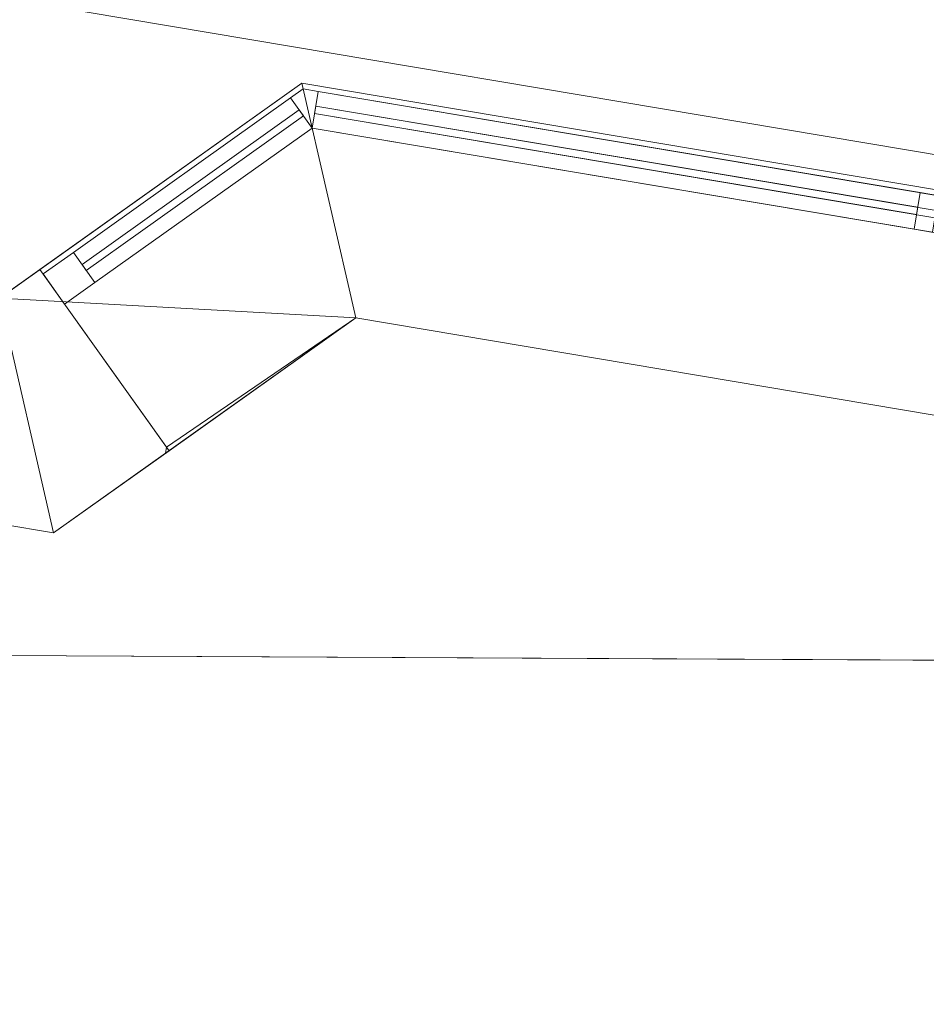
# Model space of a CAD drawing. Header units: millimetres. Extents: x -430348 to -225823, y -86243 to 5084.
# Tile 1003 of 1056: x -341370 to -340148, y -4075 to -2748. Entities that reach past the tile are written whole.
import ezdxf

# ---------------------------------------------------------------- set-up
doc = ezdxf.new("R2010")
doc.units = ezdxf.units.MM
for name, color, linetype, lineweight in [('A-GLAZ-CURT', 52, 'Continuous', 9), ('A-GLAZ-CWMG', 51, 'Continuous', 9), ('A-ROOF', 132, 'Continuous', 9), ('A-WALL', 113, 'Continuous', 9)]:
    doc.layers.add(name, color=color, linetype=linetype, lineweight=lineweight)

# ---------------------------------------------------------------- blocks, each defined once
blk = doc.blocks.new('System Panel - Glazed-518774-_3D_ Copy 1')
at = {"layer": 'A-GLAZ-CURT', "transparency": 33554471}
mesh = blk.add_polyface(dxfattribs=at)
corners = [(-847.6, 5), (-847.6, 5, 875), (0, 5, 875), (847.6, 5, 875), (847.6, 5), (0, 5)]
mesh.append_faces([[corners[k] for k in face] for face in [(1, 2, 5, 0)]], dxfattribs={"vtx1": -1})
mesh.append_faces([[corners[k] for k in face] for face in [(3, 4, 5, 2)]], dxfattribs={"vtx2": -1})
mesh = blk.add_polyface(dxfattribs=at)
corners = [(847.6, -5), (0, -5), (0, 5), (847.6, 5)]
mesh.append_faces([[corners[k] for k in face] for face in [(0, 1, 2, 3)]])
mesh = blk.add_polyface(dxfattribs=at)
corners = [(0, -5, 875), (847.6, -5, 875), (847.6, 5, 875), (0, 5, 875)]
mesh.append_faces([[corners[k] for k in face] for face in [(3, 0, 1, 2)]])
mesh = blk.add_polyface(dxfattribs=at)
corners = [(847.6, -5, 875), (847.6, -5), (847.6, 5), (847.6, 5, 875)]
mesh.append_faces([[corners[k] for k in face] for face in [(0, 1, 2, 3)]])
mesh = blk.add_polyface(dxfattribs=at)
corners = [(-847.6, -5), (0, -5), (847.6, -5), (847.6, -5, 875), (0, -5, 875), (-847.6, -5, 875)]
mesh.append_faces([[corners[k] for k in face] for face in [(3, 4, 1, 2)]], dxfattribs={"vtx1": -1})
mesh.append_faces([[corners[k] for k in face] for face in [(5, 0, 1, 4)]], dxfattribs={"vtx2": -1})
blk = doc.blocks.new('Rectangular Mullion - 50mm x 50mm-518575-_3D_ Copy 1')
at = {"layer": 'A-GLAZ-CWMG'}
mesh = blk.add_polyface(dxfattribs=at)
corners = [(0, 25), (-50, 25), (-50, -25), (0, -25)]
mesh.append_faces([[corners[k] for k in face] for face in [(2, 3, 0, 1)]])
mesh = blk.add_polyface(dxfattribs=at)
corners = [(0, 25, -822.6), (0, -25, -822.6), (-50, -25, -822.6), (-50, 25, -822.6)]
mesh.append_faces([[corners[k] for k in face] for face in [(0, 1, 2, 3)]])
mesh = blk.add_polyface(dxfattribs=at)
corners = [(-50, 25), (0, 25), (0, 25, -822.6), (-50, 25, -822.6)]
mesh.append_faces([[corners[k] for k in face] for face in [(0, 1, 2, 3)]])
mesh = blk.add_polyface(dxfattribs=at)
corners = [(-50, -25), (-50, 25), (-50, 25, -822.6), (-50, -25, -822.6)]
mesh.append_faces([[corners[k] for k in face] for face in [(0, 1, 2, 3)]])
mesh = blk.add_polyface(dxfattribs=at)
corners = [(0, 25), (0, -25), (0, -25, -822.6), (0, 25, -822.6)]
mesh.append_faces([[corners[k] for k in face] for face in [(0, 1, 2, 3)]])
mesh = blk.add_polyface(dxfattribs=at)
corners = [(0, -25), (-50, -25), (-50, -25, -822.6), (0, -25, -822.6)]
mesh.append_faces([[corners[k] for k in face] for face in [(0, 1, 2, 3)]])
blk = doc.blocks.new('Quad Corner Mullion - Quad Mullion 1-518775-_3D_ Copy 1')
at = {"layer": 'A-GLAZ-CWMG'}
mesh = blk.add_polyface(dxfattribs=at)
corners = [(25, 10.4), (10.4, 25), (-10.4, 25), (-10.4, -25)]
mesh.append_faces([[corners[k] for k in face] for face in [(3, 0, 1, 2)]])
mesh = blk.add_polyface(dxfattribs=at)
corners = [(-10.4, 25), (10.4, 25), (10.4, 25, -950), (-10.4, 25, -950)]
mesh.append_faces([[corners[k] for k in face] for face in [(3, 0, 1, 2)]])
mesh = blk.add_polyface(dxfattribs=at)
corners = [(-10.4, -25), (-10.4, 25), (-10.4, 25, -950), (-10.4, -25, -950)]
mesh.append_faces([[corners[k] for k in face] for face in [(3, 0, 1, 2)]])
mesh = blk.add_polyface(dxfattribs=at)
corners = [(10.4, 25), (25, 10.4), (25, 10.4, -950), (10.4, 25, -950)]
mesh.append_faces([[corners[k] for k in face] for face in [(3, 0, 1, 2)]])
mesh = blk.add_polyface(dxfattribs=at)
corners = [(25, 10.4), (-10.4, -25), (-10.4, -25, -950), (25, 10.4, -950)]
mesh.append_faces([[corners[k] for k in face] for face in [(3, 0, 1, 2)]])
blk = doc.blocks.new('System Panel - Glazed-518776-_3D_ Copy 1')
at = {"layer": 'A-GLAZ-CURT', "transparency": 33554471}
mesh = blk.add_polyface(dxfattribs=at)
corners = [(-179.6, 5), (-179.6, 5, 875), (179.6, 5, 875), (179.6, 5)]
mesh.append_faces([[corners[k] for k in face] for face in [(2, 3, 0, 1)]])
mesh = blk.add_polyface(dxfattribs=at)
corners = [(179.6, -5), (-179.6, -5), (-179.6, 5), (179.6, 5)]
mesh.append_faces([[corners[k] for k in face] for face in [(0, 1, 2, 3)]])
mesh = blk.add_polyface(dxfattribs=at)
corners = [(-179.6, -5, 875), (179.6, -5, 875), (179.6, 5, 875), (-179.6, 5, 875)]
mesh.append_faces([[corners[k] for k in face] for face in [(3, 0, 1, 2)]])
mesh = blk.add_polyface(dxfattribs=at)
corners = [(-179.6, -5), (-179.6, -5, 875), (-179.6, 5, 875), (-179.6, 5)]
mesh.append_faces([[corners[k] for k in face] for face in [(0, 1, 2, 3)]])
mesh = blk.add_polyface(dxfattribs=at)
corners = [(179.6, -5, 875), (179.6, -5), (179.6, 5), (179.6, 5, 875)]
mesh.append_faces([[corners[k] for k in face] for face in [(0, 1, 2, 3)]])
mesh = blk.add_polyface(dxfattribs=at)
corners = [(-179.6, -5), (179.6, -5), (179.6, -5, 875), (-179.6, -5, 875)]
mesh.append_faces([[corners[k] for k in face] for face in [(2, 3, 0, 1)]])
blk = doc.blocks.new('Rectangular Mullion - 50mm x 50mm-263558-_3D_ Copy 1')
at = {"layer": 'A-GLAZ-CWMG'}
mesh = blk.add_polyface(dxfattribs=at)
corners = [(0, 25), (-50, 25), (-50, -25), (0, -25)]
mesh.append_faces([[corners[k] for k in face] for face in [(2, 3, 0, 1)]])
mesh = blk.add_polyface(dxfattribs=at)
corners = [(-50, 25), (0, 25), (0, 25, -350), (-50, 25, -350)]
mesh.append_faces([[corners[k] for k in face] for face in [(3, 0, 1, 2)]])
mesh = blk.add_polyface(dxfattribs=at)
corners = [(-50, -25), (-50, 25), (-50, 25, -350), (-50, -25, -350)]
mesh.append_faces([[corners[k] for k in face] for face in [(3, 0, 1, 2)]])
mesh = blk.add_polyface(dxfattribs=at)
corners = [(0, 25), (0, -25), (0, -25, -350), (0, 25, -350)]
mesh.append_faces([[corners[k] for k in face] for face in [(3, 0, 1, 2)]])
mesh = blk.add_polyface(dxfattribs=at)
corners = [(0, -25), (-50, -25), (-50, -25, -350), (0, -25, -350)]
mesh.append_faces([[corners[k] for k in face] for face in [(3, 0, 1, 2)]])
blk = doc.blocks.new('Rectangular Mullion - 50mm x 50mm-518581-_3D_ Copy 1')
at = {"layer": 'A-GLAZ-CWMG'}
mesh = blk.add_polyface(dxfattribs=at)
corners = [(0, 25), (-50, 25), (-50, -25), (0, -25)]
mesh.append_faces([[corners[k] for k in face] for face in [(3, 0, 1, 2)]])
mesh = blk.add_polyface(dxfattribs=at)
corners = [(0, 25, -359.3), (0, -25, -359.3), (-50, -25, -359.3), (-50, 25, -359.3)]
mesh.append_faces([[corners[k] for k in face] for face in [(3, 0, 1, 2)]])
mesh = blk.add_polyface(dxfattribs=at)
corners = [(-50, 25), (0, 25), (0, 25, -359.3), (-50, 25, -359.3)]
mesh.append_faces([[corners[k] for k in face] for face in [(3, 0, 1, 2)]])
mesh = blk.add_polyface(dxfattribs=at)
corners = [(-50, -25), (-50, 25), (-50, 25, -359.3), (-50, -25, -359.3)]
mesh.append_faces([[corners[k] for k in face] for face in [(3, 0, 1, 2)]])
mesh = blk.add_polyface(dxfattribs=at)
corners = [(0, 25), (0, -25), (0, -25, -359.3), (0, 25, -359.3)]
mesh.append_faces([[corners[k] for k in face] for face in [(3, 0, 1, 2)]])
mesh = blk.add_polyface(dxfattribs=at)
corners = [(0, -25), (-50, -25), (-50, -25, -359.3), (0, -25, -359.3)]
mesh.append_faces([[corners[k] for k in face] for face in [(3, 0, 1, 2)]])
blk = doc.blocks.new('Rectangular Mullion - 50mm x 50mm-518582-_3D_ Copy 1')
at = {"layer": 'A-GLAZ-CWMG'}
mesh = blk.add_polyface(dxfattribs=at)
corners = [(0, 25), (-50, 25), (-50, -25), (0, -25)]
mesh.append_faces([[corners[k] for k in face] for face in [(2, 3, 0, 1)]])
mesh = blk.add_polyface(dxfattribs=at)
corners = [(0, 25, -359.3), (0, -25, -359.3), (-50, -25, -359.3), (-50, 25, -359.3)]
mesh.append_faces([[corners[k] for k in face] for face in [(0, 1, 2, 3)]])
mesh = blk.add_polyface(dxfattribs=at)
corners = [(-50, 25), (0, 25), (0, 25, -359.3), (-50, 25, -359.3)]
mesh.append_faces([[corners[k] for k in face] for face in [(3, 0, 1, 2)]])
mesh = blk.add_polyface(dxfattribs=at)
corners = [(-50, -25), (-50, 25), (-50, 25, -359.3), (-50, -25, -359.3)]
mesh.append_faces([[corners[k] for k in face] for face in [(3, 0, 1, 2)]])
mesh = blk.add_polyface(dxfattribs=at)
corners = [(0, 25), (0, -25), (0, -25, -359.3), (0, 25, -359.3)]
mesh.append_faces([[corners[k] for k in face] for face in [(3, 0, 1, 2)]])
mesh = blk.add_polyface(dxfattribs=at)
corners = [(0, -25), (-50, -25), (-50, -25, -359.3), (0, -25, -359.3)]
mesh.append_faces([[corners[k] for k in face] for face in [(3, 0, 1, 2)]])
blk = doc.blocks.new('Rectangular Mullion - 50mm x 50mm-518773-_3D_ Copy 1')
at = {"layer": 'A-GLAZ-CWMG'}
mesh = blk.add_polyface(dxfattribs=at)
corners = [(0, 25, -847.6), (0, -25, -847.6), (-50, -25, -847.6), (-50, 25, -847.6)]
mesh.append_faces([[corners[k] for k in face] for face in [(0, 1, 2, 3)]])
mesh = blk.add_polyface(dxfattribs=at)
corners = [(-50, 25), (0, 25), (0, 25, -847.6), (-50, 25, -847.6)]
mesh.append_faces([[corners[k] for k in face] for face in [(0, 1, 2, 3)]])
mesh = blk.add_polyface(dxfattribs=at)
corners = [(-50, -25), (-50, 25), (-50, 25, -847.6), (-50, -25, -847.6)]
mesh.append_faces([[corners[k] for k in face] for face in [(0, 1, 2, 3)]])
mesh = blk.add_polyface(dxfattribs=at)
corners = [(0, 25), (0, -25), (0, -25, -847.6), (0, 25, -847.6)]
mesh.append_faces([[corners[k] for k in face] for face in [(0, 1, 2, 3)]])
mesh = blk.add_polyface(dxfattribs=at)
corners = [(0, -25), (-50, -25), (-50, -25, -847.6), (0, -25, -847.6)]
mesh.append_faces([[corners[k] for k in face] for face in [(0, 1, 2, 3)]])
blk = doc.blocks.new('System Panel - Glazed-518780-_3D_ Copy 1')
at = {"layer": 'A-GLAZ-CURT', "transparency": 33554471}
mesh = blk.add_polyface(dxfattribs=at)
corners = [(-411.3, 5), (-411.3, 5, 275), (411.3, 5, 275), (411.3, 5)]
mesh.append_faces([[corners[k] for k in face] for face in [(1, 2, 3, 0)]])
mesh = blk.add_polyface(dxfattribs=at)
corners = [(411.3, -5), (-411.3, -5), (-411.3, 5), (411.3, 5)]
mesh.append_faces([[corners[k] for k in face] for face in [(0, 1, 2, 3)]])
mesh = blk.add_polyface(dxfattribs=at)
corners = [(-411.3, -5, 275), (411.3, -5, 275), (411.3, 5, 275), (-411.3, 5, 275)]
mesh.append_faces([[corners[k] for k in face] for face in [(0, 1, 2, 3)]])
mesh = blk.add_polyface(dxfattribs=at)
corners = [(-411.3, -5), (-411.3, -5, 275), (-411.3, 5, 275), (-411.3, 5)]
mesh.append_faces([[corners[k] for k in face] for face in [(0, 1, 2, 3)]])
mesh = blk.add_polyface(dxfattribs=at)
corners = [(411.3, -5, 275), (411.3, -5), (411.3, 5), (411.3, 5, 275)]
mesh.append_faces([[corners[k] for k in face] for face in [(0, 1, 2, 3)]])
mesh = blk.add_polyface(dxfattribs=at)
corners = [(-411.3, -5), (411.3, -5), (411.3, -5, 275), (-411.3, -5, 275)]
mesh.append_faces([[corners[k] for k in face] for face in [(2, 3, 0, 1)]])
blk = doc.blocks.new('Quad Corner Mullion - Quad Mullion 1-518400-_3D_ Copy 1')
at = {"layer": 'A-GLAZ-CWMG'}
mesh = blk.add_polyface(dxfattribs=at)
corners = [(25, 10.4, -350), (-10.4, -25, -350), (-10.4, 25, -350), (10.4, 25, -350)]
mesh.append_faces([[corners[k] for k in face] for face in [(3, 0, 1, 2)]])
mesh = blk.add_polyface(dxfattribs=at)
corners = [(-10.4, 25), (10.4, 25), (10.4, 25, -350), (-10.4, 25, -350)]
mesh.append_faces([[corners[k] for k in face] for face in [(3, 0, 1, 2)]])
mesh = blk.add_polyface(dxfattribs=at)
corners = [(-10.4, -25), (-10.4, 25), (-10.4, 25, -350), (-10.4, -25, -350)]
mesh.append_faces([[corners[k] for k in face] for face in [(3, 0, 1, 2)]])
mesh = blk.add_polyface(dxfattribs=at)
corners = [(10.4, 25), (25, 10.4), (25, 10.4, -350), (10.4, 25, -350)]
mesh.append_faces([[corners[k] for k in face] for face in [(3, 0, 1, 2)]])
mesh = blk.add_polyface(dxfattribs=at)
corners = [(25, 10.4), (-10.4, -25), (-10.4, -25, -350), (25, 10.4, -350)]
mesh.append_faces([[corners[k] for k in face] for face in [(3, 0, 1, 2)]])
blk = doc.blocks.new('System Panel - Glazed-518782-_3D_ Copy 1')
at = {"layer": 'A-GLAZ-CURT', "transparency": 33554471}
mesh = blk.add_polyface(dxfattribs=at)
corners = [(-179.6, 5), (-179.6, 5, 275), (179.6, 5, 275), (179.6, 5)]
mesh.append_faces([[corners[k] for k in face] for face in [(2, 3, 0, 1)]])
mesh = blk.add_polyface(dxfattribs=at)
corners = [(179.6, -5), (-179.6, -5), (-179.6, 5), (179.6, 5)]
mesh.append_faces([[corners[k] for k in face] for face in [(0, 1, 2, 3)]])
mesh = blk.add_polyface(dxfattribs=at)
corners = [(-179.6, -5, 275), (179.6, -5, 275), (179.6, 5, 275), (-179.6, 5, 275)]
mesh.append_faces([[corners[k] for k in face] for face in [(3, 0, 1, 2)]])
mesh = blk.add_polyface(dxfattribs=at)
corners = [(-179.6, -5), (-179.6, -5, 275), (-179.6, 5, 275), (-179.6, 5)]
mesh.append_faces([[corners[k] for k in face] for face in [(0, 1, 2, 3)]])
mesh = blk.add_polyface(dxfattribs=at)
corners = [(179.6, -5, 275), (179.6, -5), (179.6, 5), (179.6, 5, 275)]
mesh.append_faces([[corners[k] for k in face] for face in [(0, 1, 2, 3)]])
mesh = blk.add_polyface(dxfattribs=at)
corners = [(-179.6, -5), (179.6, -5), (179.6, -5, 275), (-179.6, -5, 275)]
mesh.append_faces([[corners[k] for k in face] for face in [(2, 3, 0, 1)]])
blk = doc.blocks.new('Rectangular Mullion - 50mm x 50mm-366747-_3D_ Copy 1')
at = {"layer": 'A-GLAZ-CWMG'}
mesh = blk.add_polyface(dxfattribs=at)
corners = [(0, 25, -950), (0, -25, -950), (-50, -25, -950), (-50, 25, -950)]
mesh.append_faces([[corners[k] for k in face] for face in [(0, 1, 2, 3)]])
mesh = blk.add_polyface(dxfattribs=at)
corners = [(-50, 25), (0, 25), (0, 25, -950), (-50, 25, -950)]
mesh.append_faces([[corners[k] for k in face] for face in [(0, 1, 2, 3)]])
mesh = blk.add_polyface(dxfattribs=at)
corners = [(-50, -25), (-50, 25), (-50, 25, -950), (-50, -25, -950)]
mesh.append_faces([[corners[k] for k in face] for face in [(0, 1, 2, 3)]])
mesh = blk.add_polyface(dxfattribs=at)
corners = [(0, 25), (0, -25), (0, -25, -950), (0, 25, -950)]
mesh.append_faces([[corners[k] for k in face] for face in [(0, 1, 2, 3)]])
mesh = blk.add_polyface(dxfattribs=at)
corners = [(0, -25), (-50, -25), (-50, -25, -950), (0, -25, -950)]
mesh.append_faces([[corners[k] for k in face] for face in [(0, 1, 2, 3)]])
blk = doc.blocks.new('Rectangular Mullion - 50mm x 50mm-518577-_3D_ Copy 1')
at = {"layer": 'A-GLAZ-CWMG'}
mesh = blk.add_polyface(dxfattribs=at)
corners = [(25, 25), (-25, 25), (-25, -25), (25, -25)]
mesh.append_faces([[corners[k] for k in face] for face in [(2, 3, 0, 1)]])
mesh = blk.add_polyface(dxfattribs=at)
corners = [(25, 25, -822.6), (25, -25, -822.6), (-25, -25, -822.6), (-25, 25, -822.6)]
mesh.append_faces([[corners[k] for k in face] for face in [(0, 1, 2, 3)]])
mesh = blk.add_polyface(dxfattribs=at)
corners = [(-25, 25), (25, 25), (25, 25, -822.6), (-25, 25, -822.6)]
mesh.append_faces([[corners[k] for k in face] for face in [(0, 1, 2, 3)]])
mesh = blk.add_polyface(dxfattribs=at)
corners = [(-25, -25), (-25, 25), (-25, 25, -822.6), (-25, -25, -822.6)]
mesh.append_faces([[corners[k] for k in face] for face in [(0, 1, 2, 3)]])
mesh = blk.add_polyface(dxfattribs=at)
corners = [(25, 25), (25, -25), (25, -25, -822.6), (25, 25, -822.6)]
mesh.append_faces([[corners[k] for k in face] for face in [(0, 1, 2, 3)]])
mesh = blk.add_polyface(dxfattribs=at)
corners = [(25, -25), (-25, -25), (-25, -25, -822.6), (25, -25, -822.6)]
mesh.append_faces([[corners[k] for k in face] for face in [(0, 1, 2, 3)]])
blk = doc.blocks.new('Rectangular Mullion - 50mm x 50mm-338289-_3D_ Copy 1')
at = {"layer": 'A-GLAZ-CWMG'}
mesh = blk.add_polyface(dxfattribs=at)
corners = [(25, 25), (-25, 25), (-25, -25), (25, -25)]
mesh.append_faces([[corners[k] for k in face] for face in [(2, 3, 0, 1)]])
mesh = blk.add_polyface(dxfattribs=at)
corners = [(25, 25, -375), (25, -25, -375), (-25, -25, -375), (-25, 25, -375)]
mesh.append_faces([[corners[k] for k in face] for face in [(0, 1, 2, 3)]])
mesh = blk.add_polyface(dxfattribs=at)
corners = [(-25, 25), (25, 25), (25, 25, -375), (-25, 25, -375)]
mesh.append_faces([[corners[k] for k in face] for face in [(0, 1, 2, 3)]])
mesh = blk.add_polyface(dxfattribs=at)
corners = [(-25, -25), (-25, 25), (-25, 25, -375), (-25, -25, -375)]
mesh.append_faces([[corners[k] for k in face] for face in [(0, 1, 2, 3)]])
mesh = blk.add_polyface(dxfattribs=at)
corners = [(25, 25), (25, -25), (25, -25, -375), (25, 25, -375)]
mesh.append_faces([[corners[k] for k in face] for face in [(0, 1, 2, 3)]])
mesh = blk.add_polyface(dxfattribs=at)
corners = [(25, -25), (-25, -25), (-25, -25, -375), (25, -25, -375)]
mesh.append_faces([[corners[k] for k in face] for face in [(0, 1, 2, 3)]])
blk = doc.blocks.new('Rectangular Mullion - 50mm x 50mm-518583-_3D_ Copy 1')
at = {"layer": 'A-GLAZ-CWMG'}
mesh = blk.add_polyface(dxfattribs=at)
corners = [(25, 25), (-25, 25), (-25, -25), (25, -25)]
mesh.append_faces([[corners[k] for k in face] for face in [(2, 3, 0, 1)]])
mesh = blk.add_polyface(dxfattribs=at)
corners = [(25, 25, -359.3), (25, -25, -359.3), (-25, -25, -359.3), (-25, 25, -359.3)]
mesh.append_faces([[corners[k] for k in face] for face in [(0, 1, 2, 3)]])
mesh = blk.add_polyface(dxfattribs=at)
corners = [(-25, 25), (25, 25), (25, 25, -359.3), (-25, 25, -359.3)]
mesh.append_faces([[corners[k] for k in face] for face in [(3, 0, 1, 2)]])
mesh = blk.add_polyface(dxfattribs=at)
corners = [(-25, -25), (-25, 25), (-25, 25, -359.3), (-25, -25, -359.3)]
mesh.append_faces([[corners[k] for k in face] for face in [(3, 0, 1, 2)]])
mesh = blk.add_polyface(dxfattribs=at)
corners = [(25, 25), (25, -25), (25, -25, -359.3), (25, 25, -359.3)]
mesh.append_faces([[corners[k] for k in face] for face in [(3, 0, 1, 2)]])
mesh = blk.add_polyface(dxfattribs=at)
corners = [(25, -25), (-25, -25), (-25, -25, -359.3), (25, -25, -359.3)]
mesh.append_faces([[corners[k] for k in face] for face in [(3, 0, 1, 2)]])

msp = doc.modelspace()

# ---------------------------------------------------------------- block references
at = {"layer": 'A-GLAZ-CURT', "transparency": 33554471}
for name, p, rotation in [('System Panel - Glazed-518774-_3D_ Copy 1', (-340135.7, -3009.9, 62007.6), 170.4526997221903), ('System Panel - Glazed-518774-_3D_ Copy 1', (-340135.7, -3009.9, 59507.6), 170.4526997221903), ('System Panel - Glazed-518780-_3D_ Copy 1', (-340566, -2937.6, 60432.6), 170.4526997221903), ('System Panel - Glazed-518780-_3D_ Copy 1', (-340566, -2937.6, 62932.6), 170.4526997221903), ('System Panel - Glazed-518776-_3D_ Copy 1', (-341136.6, -2977.8, 62007.6), 35.45269972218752), ('System Panel - Glazed-518776-_3D_ Copy 1', (-341136.6, -2977.8, 59507.6), 35.45269972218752), ('System Panel - Glazed-518782-_3D_ Copy 1', (-341136.6, -2977.8, 62932.6), 35.45269972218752), ('System Panel - Glazed-518782-_3D_ Copy 1', (-341136.6, -2977.8, 60432.6), 35.45269972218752)]:
    msp.add_blockref(name, p, dxfattribs=dict(at, rotation=rotation))
at = {"layer": 'A-GLAZ-CWMG', "extrusion": (0, 0, -1), "rotation": 9.547300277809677}
for name, p in [('Quad Corner Mullion - Quad Mullion 1-518775-_3D_ Copy 1', (340981.8, -2867.6, -61957.6)), ('Quad Corner Mullion - Quad Mullion 1-518775-_3D_ Copy 1', (340981.8, -2867.6, -59457.6)), ('Quad Corner Mullion - Quad Mullion 1-518400-_3D_ Copy 1', (340981.8, -2867.6, -60407.6)), ('Quad Corner Mullion - Quad Mullion 1-518400-_3D_ Copy 1', (340981.8, -2867.6, -62907.6)), ('Rectangular Mullion - 50mm x 50mm-338289-_3D_ Copy 1', (340135.7, -3009.9, -62882.6)), ('Rectangular Mullion - 50mm x 50mm-338289-_3D_ Copy 1', (340135.7, -3009.9, -60382.6))]:
    msp.add_blockref(name, p, dxfattribs=at)
at = {"layer": 'A-GLAZ-CWMG', "extrusion": (0.814595, 0.580031, 0), "rotation": 90}
for name, p in [('Rectangular Mullion - 50mm x 50mm-518581-_3D_ Copy 1', (195444, 63257.6, -279435.6)), ('Rectangular Mullion - 50mm x 50mm-518581-_3D_ Copy 1', (195444, 60757.6, -279435.6)), ('Rectangular Mullion - 50mm x 50mm-518583-_3D_ Copy 1', (195444, 62907.6, -279435.6)), ('Rectangular Mullion - 50mm x 50mm-518583-_3D_ Copy 1', (195444, 60407.6, -279435.6))]:
    msp.add_blockref(name, p, dxfattribs=at)
at = {"layer": 'A-GLAZ-CWMG', "extrusion": (-0.814595, -0.580031, 0), "rotation": 270}
for p in [(-195444, 61957.6, 279794.9), (-195444, 59457.6, 279794.9)]:
    msp.add_blockref('Rectangular Mullion - 50mm x 50mm-518582-_3D_ Copy 1', p, dxfattribs=at)
at = {"layer": 'A-GLAZ-CWMG', "extrusion": (-0.986149, 0.165862, 0), "rotation": 90}
for name, p in [('Rectangular Mullion - 50mm x 50mm-518575-_3D_ Copy 1', (59383.8, 63257.6, 335772.9)), ('Rectangular Mullion - 50mm x 50mm-518575-_3D_ Copy 1', (59383.8, 60757.6, 335772.9)), ('Rectangular Mullion - 50mm x 50mm-518577-_3D_ Copy 1', (59383.8, 62907.6, 335772.9)), ('Rectangular Mullion - 50mm x 50mm-518577-_3D_ Copy 1', (59383.8, 60407.6, 335772.9))]:
    msp.add_blockref(name, p, dxfattribs=at)
at = {"layer": 'A-GLAZ-CWMG', "extrusion": (0.986149, -0.165862, 0), "rotation": 270}
for p in [(-59383.8, 61957.6, -334925.3), (-59383.8, 59457.6, -334925.3)]:
    msp.add_blockref('Rectangular Mullion - 50mm x 50mm-518773-_3D_ Copy 1', p, dxfattribs=at)
at = {"layer": 'A-GLAZ-CWMG', "rotation": 215.4526997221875}
for name, p in [('Rectangular Mullion - 50mm x 50mm-263558-_3D_ Copy 1', (-341323.7, -3111, 63257.6)), ('Rectangular Mullion - 50mm x 50mm-263558-_3D_ Copy 1', (-341323.7, -3111, 60757.6)), ('Rectangular Mullion - 50mm x 50mm-366747-_3D_ Copy 1', (-341323.7, -3111, 62907.6)), ('Rectangular Mullion - 50mm x 50mm-366747-_3D_ Copy 1', (-341323.7, -3111, 60407.6))]:
    msp.add_blockref(name, p, dxfattribs=at)

# ---------------------------------------------------------------- meshes
at = {"layer": 'A-ROOF'}
mesh = msp.add_polyface(dxfattribs=at)
corners = [(-360412.7, 480.5, 63257.6), (-360412.7, 480.5, 63357.6), (-335956.2, -3632.8, 63357.6), (-335956.2, -3632.8, 63257.6)]
mesh.append_faces([[corners[k] for k in face] for face in [(2, 3, 0, 1)]])
mesh = msp.add_polyface(dxfattribs=at)
corners = [(-335956.2, -3632.8, 63357.6), (-360412.7, 480.5, 63357.6), (-357333, -3637.3, 65907.6), (-355277.9, -3983, 65907.6), (-355180.4, -3403.2, 65485.3), (-354376.7, -3538.4, 65485.3), (-354474.2, -4118.1, 65907.6), (-343029.9, -6043, 65907.6), (-342932.4, -5463.2, 65485.3), (-342128.7, -5598.4, 65485.3), (-342226.2, -6178.1, 65907.6), (-340055.7, -6543.2, 65907.6)]
mesh.append_faces([[corners[k] for k in face] for face in [(4, 1, 2, 3)]], dxfattribs={"vtx0": -1})
mesh.append_faces([[corners[k] for k in face] for face in [(1, 4, 5, 0)]], dxfattribs={"vtx0": -1, "vtx2": -1})
mesh.append_faces([[corners[k] for k in face] for face in [(11, 0, 9, 10), (7, 8, 5, 6)]], dxfattribs={"vtx1": -1})
mesh.append_faces([[corners[k] for k in face] for face in [(8, 9, 0, 5)]], dxfattribs={"vtx1": -1, "vtx2": -1, "vtx3": -1})
mesh = msp.add_polyface(dxfattribs=at)
corners = [(-360412.7, 480.5, 63257.6), (-335956.2, -3632.8, 63257.6), (-340055.7, -6543.2, 65807.6), (-342226.2, -6178.1, 65807.6), (-342128.7, -5598.4, 65385.3), (-342932.4, -5463.2, 65385.3), (-343029.9, -6043, 65807.6), (-354474.2, -4118.1, 65807.6), (-354376.7, -3538.4, 65385.3), (-355180.4, -3403.2, 65385.3), (-355277.9, -3983, 65807.6), (-357333, -3637.3, 65807.6)]
mesh.append_faces([[corners[k] for k in face] for face in [(4, 1, 2, 3), (8, 5, 6, 7)]], dxfattribs={"vtx0": -1})
mesh.append_faces([[corners[k] for k in face] for face in [(1, 4, 5, 8)]], dxfattribs={"vtx0": -1, "vtx2": -1, "vtx3": -1})
mesh.append_faces([[corners[k] for k in face] for face in [(11, 0, 9, 10)]], dxfattribs={"vtx1": -1})
mesh.append_faces([[corners[k] for k in face] for face in [(8, 9, 0, 1)]], dxfattribs={"vtx1": -1, "vtx3": -1})
mesh = msp.add_polyface(dxfattribs=at)
corners = [(-361590.3, -6521.1, 63357.6), (-337133.8, -10634.5, 63357.6), (-340055.7, -6543.2, 65907.6), (-342226.2, -6178.1, 65907.6), (-342319.5, -6732.4, 65503.9), (-343123.2, -6597.3, 65503.9), (-343029.9, -6043, 65907.6), (-354474.2, -4118.1, 65907.6), (-354567.4, -4672.4, 65503.9), (-355371.1, -4537.3, 65503.9), (-355277.9, -3983, 65907.6), (-357333, -3637.3, 65907.6)]
mesh.append_faces([[corners[k] for k in face] for face in [(4, 1, 2, 3)]], dxfattribs={"vtx0": -1})
mesh.append_faces([[corners[k] for k in face] for face in [(1, 4, 5, 8)]], dxfattribs={"vtx0": -1, "vtx2": -1, "vtx3": -1})
mesh.append_faces([[corners[k] for k in face] for face in [(11, 0, 9, 10)]], dxfattribs={"vtx1": -1})
mesh.append_faces([[corners[k] for k in face] for face in [(8, 9, 0, 1)]], dxfattribs={"vtx1": -1, "vtx3": -1})
mesh.append_faces([[corners[k] for k in face] for face in [(6, 7, 8, 5)]], dxfattribs={"vtx2": -1})
mesh = msp.add_polyface(dxfattribs=at)
corners = [(-337133.8, -10634.5, 63257.6), (-361590.3, -6521.1, 63257.6), (-357333, -3637.3, 65807.6), (-355277.9, -3983, 65807.6), (-355371.1, -4537.3, 65403.9), (-354567.4, -4672.4, 65403.9), (-354474.2, -4118.1, 65807.6), (-343029.9, -6043, 65807.6), (-343123.2, -6597.3, 65403.9), (-342319.5, -6732.4, 65403.9), (-342226.2, -6178.1, 65807.6), (-340055.7, -6543.2, 65807.6)]
mesh.append_faces([[corners[k] for k in face] for face in [(4, 1, 2, 3)]], dxfattribs={"vtx0": -1})
mesh.append_faces([[corners[k] for k in face] for face in [(1, 4, 5, 0)]], dxfattribs={"vtx0": -1, "vtx2": -1})
mesh.append_faces([[corners[k] for k in face] for face in [(11, 0, 9, 10)]], dxfattribs={"vtx1": -1})
mesh.append_faces([[corners[k] for k in face] for face in [(8, 9, 0, 5)]], dxfattribs={"vtx1": -1, "vtx2": -1, "vtx3": -1})
mesh.append_faces([[corners[k] for k in face] for face in [(5, 6, 7, 8)]], dxfattribs={"vtx3": -1})
at = {"layer": 'A-WALL'}
mesh = msp.add_polyface(dxfattribs=at)
corners = [(-340989.7, -2833.3, 58457.6), (-341397, -3123.4, 58457.6), (-341742.6, -3369.4, 58457.6), (-341742.6, -3369.4, 63760.4), (-341397, -3123.4, 63544.9), (-340989.7, -2833.3, 63291), (-340989.7, -2833.3, 63257.6), (-341342.5, -3084.5, 63257.6), (-341342.5, -3084.5, 61957.6), (-340989.7, -2833.3, 61957.6), (-340989.7, -2833.3, 60757.6), (-341342.5, -3084.5, 60757.6), (-341342.5, -3084.5, 59457.6), (-340989.7, -2833.3, 59457.6)]
mesh.append_faces([[corners[k] for k in face] for face in [(8, 11, 3)]], dxfattribs={"vtx0": -1, "vtx1": -1, "vtx2": -1})
mesh.append_faces([[corners[k] for k in face] for face in [(13, 0, 12)]], dxfattribs={"vtx1": -1})
mesh.append_faces([[corners[k] for k in face] for face in [(1, 2, 12, 0)]], dxfattribs={"vtx1": -1, "vtx2": -1})
mesh.append_faces([[corners[k] for k in face] for face in [(11, 12, 2, 3), (3, 4, 7, 8)]], dxfattribs={"vtx1": -1, "vtx3": -1})
mesh.append_faces([[corners[k] for k in face] for face in [(9, 10, 11, 8), (5, 6, 7, 4)]], dxfattribs={"vtx2": -1})
mesh = msp.add_polyface(dxfattribs=at)
corners = [(-341742.6, -3369.4, 58457.6), (-341397, -3123.4, 58457.6), (-340989.7, -2833.3, 58457.6), (-340916.9, -3149.8, 58457.6), (-341324.2, -3439.8, 58457.6)]
mesh.append_faces([[corners[k] for k in face] for face in [(1, 4, 0)]], dxfattribs={"vtx0": -1})
mesh.append_faces([[corners[k] for k in face] for face in [(3, 4, 1, 2)]], dxfattribs={"vtx1": -1})
mesh = msp.add_polyface(dxfattribs=at)
corners = [(-340989.7, -2833.3, 63291), (-341397, -3123.4, 63544.9), (-341742.6, -3369.4, 63760.4), (-341324.2, -3439.8, 63760.4), (-340916.9, -3149.8, 63506.5)]
mesh.append_faces([[corners[k] for k in face] for face in [(4, 0, 1)]], dxfattribs={"vtx2": -1})
mesh.append_faces([[corners[k] for k in face] for face in [(1, 2, 3, 4)]], dxfattribs={"vtx3": -1})
mesh = msp.add_polyface(dxfattribs=at)
corners = [(-341173.1, -3332.2, 63257.6), (-341171.8, -3324.3, 63257.6), (-341342.5, -3084.5, 63257.6), (-340989.7, -2833.3, 63257.6), (-340916.9, -3149.8, 63257.6)]
mesh.append_faces([[corners[k] for k in face] for face in [(2, 3, 4, 1), (4, 0, 1)]], dxfattribs={"vtx2": -1})
mesh = msp.add_polyface(dxfattribs=at)
corners = [(-341342.5, -3084.5, 61957.6), (-341171.8, -3324.3, 61957.6), (-341173.1, -3332.2, 61957.6), (-340916.9, -3149.8, 61957.6), (-340989.7, -2833.3, 61957.6)]
mesh.append_faces([[corners[k] for k in face] for face in [(2, 3, 1)]], dxfattribs={"vtx1": -1})
mesh.append_faces([[corners[k] for k in face] for face in [(3, 4, 0, 1)]], dxfattribs={"vtx3": -1})
mesh = msp.add_polyface(dxfattribs=at)
corners = [(-341168.5, -3328.9, 60757.6), (-341342.5, -3084.5, 60757.6), (-340989.7, -2833.3, 60757.6), (-340916.9, -3149.8, 60757.6)]
mesh.append_faces([[corners[k] for k in face] for face in [(1, 2, 3, 0)]])
mesh = msp.add_polyface(dxfattribs=at)
corners = [(-341342.5, -3084.5, 59457.6), (-341168.5, -3328.9, 59457.6), (-340916.9, -3149.8, 59457.6), (-340989.7, -2833.3, 59457.6)]
mesh.append_faces([[corners[k] for k in face] for face in [(2, 3, 0, 1)]])
mesh = msp.add_polyface(dxfattribs=at)
corners = [(-339271, -3122.4, 58457.6), (-340989.7, -2833.3, 58457.6), (-340989.7, -2833.3, 59457.6), (-339271, -3122.4, 59457.6), (-339271, -3122.4, 60757.6), (-340989.7, -2833.3, 60757.6), (-340989.7, -2833.3, 61957.6), (-339271, -3122.4, 61957.6), (-340989.7, -2833.3, 63291), (-339271, -3122.4, 63291), (-339271, -3122.4, 63257.6), (-340989.7, -2833.3, 63257.6)]
mesh.append_faces([[corners[k] for k in face] for face in [(2, 3, 0, 1), (6, 7, 4, 5), (8, 9, 10, 11)]])
mesh = msp.add_polyface(dxfattribs=at)
corners = [(-340989.7, -2833.3, 58457.6), (-339271, -3122.4, 58457.6), (-339443.3, -3397.7, 58457.6), (-340916.9, -3149.8, 58457.6)]
mesh.append_faces([[corners[k] for k in face] for face in [(3, 0, 1, 2)]])
mesh = msp.add_polyface(dxfattribs=at)
corners = [(-340989.7, -2833.3, 58457.6), (-340916.9, -3149.8, 58457.6), (-340916.9, -3149.8, 59457.6), (-340989.7, -2833.3, 59457.6), (-340916.9, -3149.8, 61957.6), (-340989.7, -2833.3, 61957.6), (-340989.7, -2833.3, 60757.6), (-340916.9, -3149.8, 60757.6), (-340989.7, -2833.3, 63257.6), (-340916.9, -3149.8, 63257.6), (-340916.9, -3149.8, 63506.5), (-340989.7, -2833.3, 63291)]
mesh.append_faces([[corners[k] for k in face] for face in [(2, 3, 0, 1), (4, 5, 6, 7), (11, 8, 9, 10)]])
mesh = msp.add_polyface(dxfattribs=at)
corners = [(-339271, -3122.4, 63257.6), (-339443.3, -3397.7, 63257.6), (-340916.9, -3149.8, 63257.6), (-340989.7, -2833.3, 63257.6)]
mesh.append_faces([[corners[k] for k in face] for face in [(1, 2, 3, 0)]])
mesh = msp.add_polyface(dxfattribs=at)
corners = [(-339443.3, -3397.7, 61957.6), (-339271, -3122.4, 61957.6), (-340989.7, -2833.3, 61957.6), (-340916.9, -3149.8, 61957.6)]
mesh.append_faces([[corners[k] for k in face] for face in [(2, 3, 0, 1)]])
mesh = msp.add_polyface(dxfattribs=at)
corners = [(-339271, -3122.4, 60757.6), (-339443.3, -3397.7, 60757.6), (-340916.9, -3149.8, 60757.6), (-340989.7, -2833.3, 60757.6)]
mesh.append_faces([[corners[k] for k in face] for face in [(0, 1, 2, 3)]])
mesh = msp.add_polyface(dxfattribs=at)
corners = [(-339443.3, -3397.7, 59457.6), (-339271, -3122.4, 59457.6), (-340989.7, -2833.3, 59457.6), (-340916.9, -3149.8, 59457.6)]
mesh.append_faces([[corners[k] for k in face] for face in [(2, 3, 0, 1)]])
mesh = msp.add_polyface(dxfattribs=at)
corners = [(-339271, -3122.4, 63291), (-340989.7, -2833.3, 63291), (-340916.9, -3149.8, 63506.5), (-339443.3, -3397.7, 63506.5)]
mesh.append_faces([[corners[k] for k in face] for face in [(2, 3, 0, 1)]])
mesh = msp.add_polyface(dxfattribs=at)
corners = [(-340916.9, -3149.8, 63506.5), (-340916.9, -3149.8, 63257.6), (-340989.7, -2833.3, 63257.6), (-340989.7, -2833.3, 63291), (-340916.9, -3149.8, 58457.6), (-340989.7, -2833.3, 58457.6), (-340989.7, -2833.3, 59457.6), (-340916.9, -3149.8, 59457.6), (-340989.7, -2833.3, 61957.6), (-340916.9, -3149.8, 61957.6), (-340916.9, -3149.8, 60757.6), (-340989.7, -2833.3, 60757.6)]
mesh.append_faces([[corners[k] for k in face] for face in [(3, 0, 1, 2), (7, 4, 5, 6), (9, 10, 11, 8)]])
mesh = msp.add_polyface(dxfattribs=at)
corners = [(-341342.5, -3084.5, 61957.6), (-341342.5, -3084.5, 63257.6), (-341171.8, -3324.3, 63257.6), (-341171.8, -3324.3, 61957.6)]
mesh.append_faces([[corners[k] for k in face] for face in [(3, 0, 1, 2)]])
mesh = msp.add_polyface(dxfattribs=at)
corners = [(-341168.5, -3328.9, 59457.6), (-341342.5, -3084.5, 59457.6), (-341342.5, -3084.5, 60757.6), (-341168.5, -3328.9, 60757.6)]
mesh.append_faces([[corners[k] for k in face] for face in [(1, 2, 3, 0)]])
mesh = msp.add_polyface(dxfattribs=at)
corners = [(-341324.2, -3439.8, 58457.6), (-340916.9, -3149.8, 58457.6), (-340916.9, -3149.8, 59457.6), (-341168.5, -3328.9, 59457.6), (-341168.5, -3328.9, 60757.6), (-340916.9, -3149.8, 60757.6), (-340916.9, -3149.8, 61957.6), (-341173.1, -3332.2, 61957.6), (-341173.1, -3332.2, 63257.6), (-340916.9, -3149.8, 63257.6), (-340916.9, -3149.8, 63506.5), (-341324.2, -3439.8, 63760.4)]
mesh.append_faces([[corners[k] for k in face] for face in [(3, 0, 1, 2)]], dxfattribs={"vtx0": -1})
mesh.append_faces([[corners[k] for k in face] for face in [(7, 11, 4)]], dxfattribs={"vtx0": -1, "vtx1": -1, "vtx2": -1})
mesh.append_faces([[corners[k] for k in face] for face in [(0, 3, 4, 11), (11, 7, 8)]], dxfattribs={"vtx0": -1, "vtx2": -1})
mesh.append_faces([[corners[k] for k in face] for face in [(10, 11, 8, 9), (6, 7, 4, 5)]], dxfattribs={"vtx1": -1})
mesh = msp.add_polyface(dxfattribs=at)
corners = [(-340916.9, -3149.8, 58457.6), (-339443.3, -3397.7, 58457.6), (-339443.3, -3397.7, 59457.6), (-340916.9, -3149.8, 59457.6), (-340916.9, -3149.8, 60757.6), (-339443.3, -3397.7, 60757.6), (-339443.3, -3397.7, 61957.6), (-340916.9, -3149.8, 61957.6), (-340916.9, -3149.8, 63257.6), (-339443.3, -3397.7, 63257.6), (-339443.3, -3397.7, 63506.5), (-340916.9, -3149.8, 63506.5)]
mesh.append_faces([[corners[k] for k in face] for face in [(2, 3, 0, 1), (6, 7, 4, 5), (10, 11, 8, 9)]])
mesh = msp.add_polyface(dxfattribs=at)
corners = [(-341171.8, -3324.3, 63257.6), (-341173.1, -3332.2, 63257.6), (-341173.1, -3332.2, 61957.6), (-341171.8, -3324.3, 61957.6)]
mesh.append_faces([[corners[k] for k in face] for face in [(0, 1, 2, 3)]])
mesh = msp.add_polyface(dxfattribs=at)
corners = [(-341742.6, -3369.4, 63760.4), (-341742.6, -3369.4, 58457.6), (-341324.2, -3439.8, 58457.6), (-341324.2, -3439.8, 63760.4)]
mesh.append_faces([[corners[k] for k in face] for face in [(0, 1, 2, 3)]])

doc.saveas('drawing.dxf')
